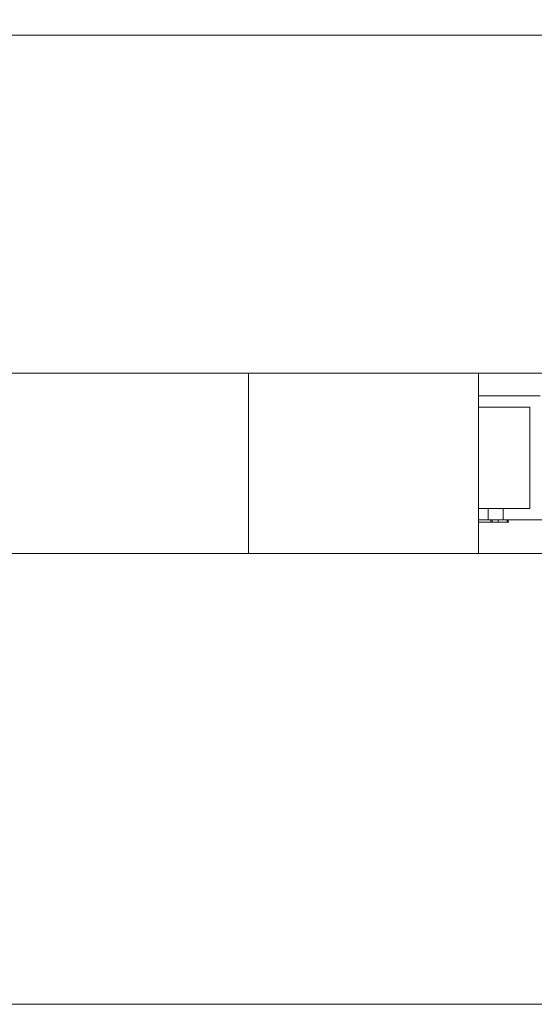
# Model space of a CAD drawing. Header units: millimetres. Extents: x 4 to 1188, y 1 to 840.
# Tile 271 of 299: x 899.224 to 899.551, y 493.328 to 493.952. Entities that reach past the tile are written whole.
import ezdxf

# ---------------------------------------------------------------- set-up
doc = ezdxf.new("R2010")
doc.units = ezdxf.units.MM
doc.layers.add('1', color=7, linetype='Continuous')
doc.styles.add('Arial Unicode MS', font='Arial Unicode MS')
doc.dimstyles.get("Standard").update_dxf_attribs({"dimtxt": 0.18, "dimasz": 0.18, "dimexe": 0.18, "dimexo": 0.0625, "dimgap": 0.09, "dimtad": 0, "dimtih": 1, "dimtoh": 1, "dimdec": 4, "dimzin": 0, "dimdsep": 46, "dimtxsty": 'Standard', "dimcen": 0.09, "dimadec": 0, "dimazin": 0, "dimtfac": 1, "dimtdec": 4, "dimtofl": 0, "dimtmove": 0, "dimatfit": 3, "dimfxl": 0, "dimtolj": 1, "dimtzin": 0, "dimarcsym": 0})

# ---------------------------------------------------------------- blocks, each defined once
blk = doc.blocks.new('_U18')
at = {"layer": '1', "color": 18, "lineweight": 35}
for p, q in [((919.36728, 499.38189), (938.16565, 499.38189)), ((936.16565, 499.38189), (936.16565, 485.8009)), ((891.02824, 485.8009), (938.16565, 485.8009))]:
    blk.add_line(p, q, dxfattribs=at)
at = {"layer": '1', "color": 18, "lineweight": 70}
for points in [[(936.16565, 499.38189), (936.94158, 495.88189), (935.38972, 495.88189)], [(936.16565, 485.8009), (935.38972, 489.3009), (936.94158, 489.30091)]]:
    blk.add_solid(points, dxfattribs=at)
at = {"layer": '1', "color": 18, "linetype": 'Continuous', "lineweight": 13, "insert": (935.71277, 490.54557), "char_height": 3, "attachment_point": 7, "rotation": 90, "line_spacing_factor": 1.047437, "style": 'Arial Unicode MS'}
blk.add_mtext('\\fArial Unicode MS|b0|i0;\\W1.0000;95', dxfattribs=at)

msp = doc.modelspace()

# ---------------------------------------------------------------- hatches: boundary and pattern name
at = {"layer": '1', "linetype": 'Continuous', "lineweight": 35}
h = msp.add_hatch(dxfattribs=at)
h.set_pattern_fill('ANSI31', color=154, scale=1.55, angle=-2.13e-14, style=0)
h.paths.add_polyline_path([(901.44632, 494.79975), (903.36338, 494.79975), (903.36338, 493.94261), (903.78107, 493.94261), (903.78107, 493.72832), (895.81012, 493.72832), (895.81012, 493.46118), (895.09608, 493.46118), (895.09608, 493.72832), (894.90922, 493.72832), (894.90922, 493.94261), (901.44632, 493.94261)], flags=0)
h = msp.add_hatch(dxfattribs=at)
h.set_pattern_fill('ANSI31', color=154, scale=1.55, angle=29.9848, style=0)
h.paths.add_polyline_path([(905.19477, 493.72832), (905.19477, 493.96236), (905.8695, 493.96236), (905.8695, 493.72832)], flags=0)
h.paths.add_polyline_path([(894.90922, 493.72832), (894.90922, 493.96236), (902.87474, 493.96236), (902.87474, 493.72832)], flags=0)
h.paths.add_polyline_path([(903.01448, 493.72832), (903.01448, 493.96236), (904.7935, 493.96236), (904.7935, 493.72832)], flags=0)

# ---------------------------------------------------------------- linework, layer by layer
at = {"layer": '1', "color": 154, "linetype": 'Continuous', "lineweight": 13}
for p, q in [((894.90922, 493.94261), (901.44632, 493.94261)), ((902.87474, 493.72832), (894.90922, 493.72832)), ((903.78107, 493.72832), (895.81012, 493.72832)), ((899.36934, 493.61403), (899.36934, 493.72832)), ((899.51504, 493.72832), (899.51504, 493.61403)), ((899.55432, 493.71403), (899.51504, 493.71403)), ((899.5476, 493.70689), (899.51504, 493.70689)), ((899.5476, 493.70689), (899.51504, 493.70689)), ((899.51504, 493.70689), (899.5476, 493.70689)), ((899.5476, 493.64261), (899.5476, 493.70689)), ((899.5476, 493.64261), (899.5476, 493.70689)), ((899.51504, 493.64261), (899.5476, 493.64261)), ((899.52137, 493.63546), (899.52137, 493.64261)), ((899.53082, 493.63546), (899.53082, 493.64261)), ((899.53082, 493.64261), (899.5476, 493.64261)), ((899.52097, 493.63546), (899.51503, 493.63546)), ((899.52265, 493.63403), (899.51503, 493.63403)), ((899.51504, 493.63546), (899.52137, 493.63546)), ((899.51504, 493.63546), (899.52137, 493.63546)), ((899.51504, 493.63403), (899.52097, 493.63403)), ((899.52118, 493.63546), (899.51505, 493.63546)), ((899.51873, 493.63403), (899.51508, 493.63403)), ((899.5151, 493.63403), (899.52296, 493.63403)), ((899.5188, 493.63546), (899.51513, 493.63546)), ((899.51518, 493.63403), (899.51873, 493.63403)), ((899.52137, 493.63546), (899.52099, 493.63546)), ((899.52347, 493.63403), (899.52099, 493.63403)), ((899.52137, 493.63546), (899.53815, 493.63546)), ((899.5458, 493.63546), (899.52137, 493.63546)), ((899.52296, 493.63403), (899.52296, 493.63546)), ((899.52296, 493.63403), (899.5237, 493.63403)), ((899.52754, 493.63403), (899.52754, 493.63546)), ((899.53082, 493.63546), (899.55432, 493.63546)), ((899.53815, 493.63546), (899.53082, 493.63546)), ((899.53338, 493.63403), (899.53338, 493.63546)), ((899.56258, 493.63546), (899.5458, 493.63546)), ((899.26049, 493.61403), (899.16593, 493.61403)), ((899.25994, 493.61403), (899.36934, 493.61403)), ((899.82699, 493.61403), (899.36932, 493.61403)), ((899.82699, 493.32832), (899.16593, 493.32832))]:
    msp.add_line(p, q, dxfattribs=at)
for points, knots in [([(899.52931, 493.63403), (899.52913, 493.63403), (899.52878, 493.63403), (899.528, 493.63403), (899.52703, 493.63403), (899.52588, 493.63403), (899.52461, 493.63403), (899.52323, 493.63403), (899.52176, 493.63403), (899.52047, 493.63403), (899.51937, 493.63403), (899.51846, 493.63403), (899.51746, 493.63403), (899.51638, 493.63403), (899.51554, 493.63403), (899.51507, 493.63403), (899.51498, 493.63403)], [0, 0, 0, 0, 0.082184, 0.163959, 0.246929, 0.333154, 0.421156, 0.50831, 0.59692, 0.688124, 0.736831, 0.791085, 0.849843, 0.914692, 0.984464, 1, 1, 1, 1]), ([(899.52097, 493.63403), (899.52141, 493.63403), (899.52226, 493.63403), (899.52346, 493.63403), (899.52458, 493.63403), (899.52557, 493.63403), (899.52648, 493.63403), (899.52728, 493.63403), (899.52798, 493.63403), (899.52858, 493.63403), (899.52907, 493.63403), (899.52945, 493.63403), (899.52972, 493.63403), (899.52987, 493.63403), (899.52991, 493.63403), (899.52982, 493.63403), (899.52965, 493.63403), (899.52943, 493.63403), (899.52931, 493.63403)], [0, 0, 0, 0, 0.076072, 0.148752, 0.218403, 0.28576, 0.350598, 0.414964, 0.478069, 0.541761, 0.60435, 0.664075, 0.721464, 0.777587, 0.832644, 0.887844, 0.94346, 1, 1, 1, 1]), ([(899.52099, 493.63403), (899.52158, 493.63403), (899.52274, 493.63403), (899.52443, 493.63403), (899.52605, 493.63403), (899.52704, 493.63403), (899.52754, 493.63403)], [0, 0, 0, 0, 0.25388, 0.503009, 0.750291, 1, 1, 1, 1]), ([(899.53338, 493.63403), (899.5336, 493.63403), (899.53403, 493.63403), (899.53431, 493.63403), (899.53433, 493.63403), (899.53404, 493.63403), (899.53351, 493.63403), (899.53269, 493.63403), (899.53159, 493.63403), (899.53023, 493.63403), (899.52865, 493.63403), (899.52683, 493.63403), (899.52484, 493.63403), (899.52339, 493.63403), (899.52265, 493.63403)], [0, 0, 0, 0, 0.079648, 0.158922, 0.239619, 0.322609, 0.406035, 0.487602, 0.569685, 0.653036, 0.737436, 0.822478, 0.909748, 1, 1, 1, 1]), ([(899.52754, 493.63403), (899.52788, 493.63403), (899.52855, 493.63403), (899.52946, 493.63403), (899.53033, 493.63403), (899.5311, 493.63403), (899.53179, 493.63403), (899.5324, 493.63403), (899.53294, 493.63403), (899.53324, 493.63403), (899.53338, 493.63403)], [0, 0, 0, 0, 0.128136, 0.254173, 0.378112, 0.501712, 0.623986, 0.747096, 0.872875, 1, 1, 1, 1])]:
    msp.add_open_spline(points, degree=3, knots=knots, dxfattribs=at)
for points in [[(899.5237, 493.63403), (899.5237, 493.63546)], [(899.53392, 493.63403), (899.53392, 493.63546)]]:
    msp.add_open_spline(points, degree=1, dxfattribs=at)

# ---------------------------------------------------------------- dimensions: what is measured, and where the dimension line sits
at = {"layer": '1', "color": 18, "linetype": 'Continuous', "lineweight": 13}
dim = msp.add_linear_dim(base=(936.16565, 499.38189), p1=(879.65399, 485.8009), p2=(911.22443, 499.38189), angle=270, dimstyle='Standard', override={"dimtxt": 3, "dimasz": 3.5, "dimexe": 2, "dimexo": 1, "dimgap": 1.5, "dimtad": 1, "dimtih": 0, "dimtoh": 0, "dimdec": 0, "dimlfac": 7, "dimzin": 8, "dimdsep": 44, "dimlunit": 2, "dimtxsty": 'Arial Unicode MS', "dimsah": 1, "dimse1": 0, "dimse2": 0, "dimsd1": 0, "dimsd2": 0, "dimclrd": 18, "dimclre": 18, "dimclrt": 18, "dimtol": 0, "dimtm": -0.1, "dimtfac": 0.666667, "dimtdec": 2, "dimtofl": 1, "dimtmove": 0, "dimtzin": 8, "dimlwd": 35, "dimlwe": 35}, dxfattribs=at)
dim.commit()
dim.dimension.update_dxf_attribs({"geometry": '_U18', "text_midpoint": (936.16565, 492.5914), "dimtype": 160})

doc.saveas('drawing.dxf')
